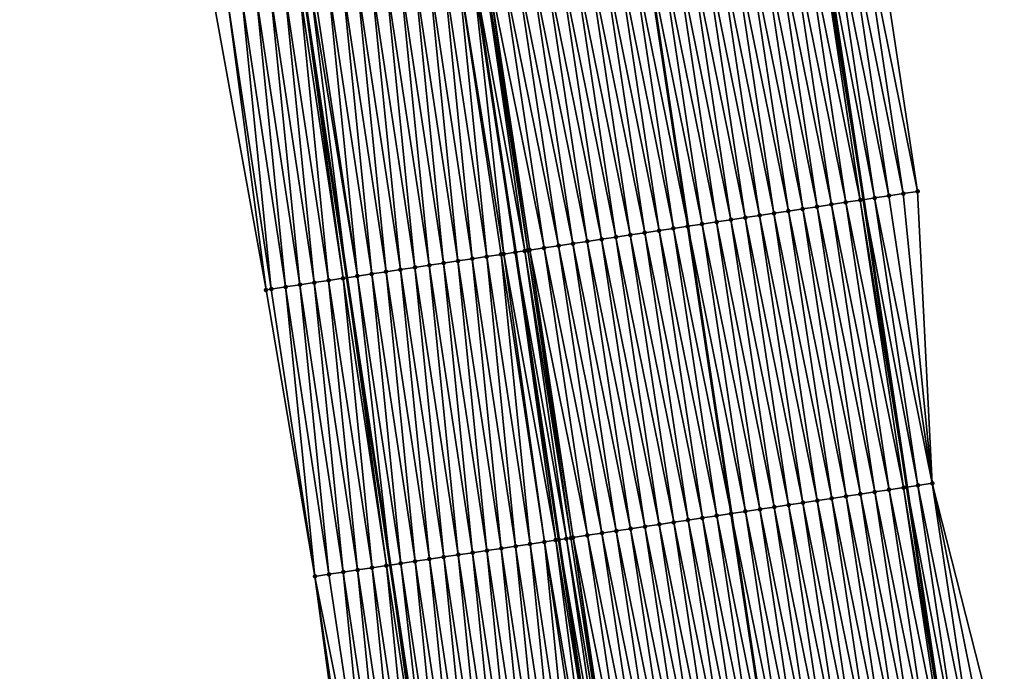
# Model space of a CAD drawing. Header units: feet. Extents: x 2010743 to 2022806, y 818705 to 837694.
# Tile 511 of 531: x 2011152 to 2011220, y 836751 to 836795. Entities that reach past the tile are written whole.
import ezdxf

# ---------------------------------------------------------------- set-up
doc = ezdxf.new("R2010")
doc.units = ezdxf.units.FT
doc.header["$MEASUREMENT"] = 0
for name, color, linetype, lineweight in [('EP_Travel Lane', 172, 'Continuous', 53), ('Road Shots', 141, 'Continuous', 100), ('STRIPING', 60, 'Continuous', 53)]:
    doc.layers.add(name, color=color, linetype=linetype, lineweight=lineweight)
doc.layers.add('I-77-MM17-21_NB-Surface-Border', color=7, linetype='Continuous')
doc.layers.add('I-77-MM17-21_NB-Surface-TIN', color=7, linetype='Continuous')

msp = doc.modelspace()

# ---------------------------------------------------------------- linework, layer by layer
at = {"layer": 'EP_Travel Lane'}
for points in [[(2011143.788, 837198.049, 349.843), (2011147.069, 837178.321, 349.642), (2011150.357, 837158.599, 349.461), (2011153.682, 837138.878, 349.257), (2011156.923, 837119.055, 349.034), (2011160.161, 837099.32, 348.841), (2011163.4, 837079.585, 348.559), (2011166.638, 837059.851, 348.291), (2011169.862, 837040.081, 348.042), (2011173.062, 837020.341, 347.773), (2011176.262, 837000.6, 347.535), (2011179.462, 836980.859, 347.267), (2011182.633, 836961.039, 346.971), (2011185.763, 836941.289, 346.625), (2011188.893, 836921.539, 346.26), (2011192.023, 836901.788, 345.91), (2011195.122, 836881.965, 345.542), (2011198.181, 836862.203, 345.228), (2011201.241, 836842.441, 344.868), (2011204.3, 836822.68, 344.507), (2011207.331, 836802.814, 344.144), (2011210.314, 836783.042, 343.765), (2011213.298, 836763.269, 343.41), (2011216.281, 836743.496, 343.031)], [(2011108.363, 837192.113, 350.139), (2011111.65, 837172.386, 349.935), (2011114.945, 837152.658, 349.739), (2011118.273, 837132.938, 349.54), (2011121.479, 837113.254, 349.314), (2011124.707, 837093.517, 349.075), (2011127.936, 837073.781, 348.829), (2011131.164, 837054.045, 348.582), (2011134.373, 837034.327, 348.314), (2011137.571, 837014.586, 348.052), (2011140.77, 836994.845, 347.804), (2011143.968, 836975.104, 347.527), (2011147.12, 836955.404, 347.217), (2011150.252, 836935.654, 346.875), (2011153.383, 836915.904, 346.53), (2011156.515, 836896.153, 346.174), (2011159.598, 836876.438, 345.825), (2011162.658, 836856.676, 345.491), (2011165.717, 836836.915, 345.115), (2011168.776, 836817.153, 344.77), (2011171.783, 836797.445, 344.426), (2011174.766, 836777.672, 344.066), (2011177.75, 836757.9, 343.675), (2011180.733, 836738.127, 343.324)]]:
    msp.add_polyline3d(points, dxfattribs=at)
at = {"layer": 'I-77-MM17-21_NB-Surface-Border', "color": 3, "linetype": 'Continuous', "lineweight": -3}
for points in [[(2011145.518, 837198.339, 349.784), (2011147.835, 837178.45, 349.618), (2011153.111, 837159.062, 349.356), (2011158.39, 837139.67, 349.073), (2011161.623, 837119.826, 348.847), (2011164.852, 837100.089, 348.658), (2011169.067, 837080.515, 348.34), (2011172.295, 837060.779, 348.069), (2011174.527, 837040.84, 347.854), (2011177.726, 837021.099, 347.597), (2011179.938, 837001.197, 347.389), (2011183.137, 836981.457, 347.116), (2011185.322, 836961.468, 346.865), (2011189.441, 836941.875, 346.483), (2011193.561, 836922.282, 346.084), (2011196.692, 836902.532, 345.727), (2011199.802, 836882.695, 345.372), (2011202.873, 836862.935, 345.041), (2011205.945, 836843.176, 344.693), (2011209.017, 836823.416, 344.338), (2011211.067, 836803.381, 344.006), (2011214.051, 836783.608, 343.64), (2011215.057, 836763.535, 343.352), (2011220.018, 836744.062, 342.899)], [(2011175.237, 836737.301, 343.153), (2011172.565, 836757.121, 343.523), (2011169.2, 836776.836, 343.883), (2011165.637, 836796.522, 344.222), (2011162.404, 836816.167, 344.551), (2011159.503, 836835.952, 344.909), (2011156.432, 836855.712, 345.281), (2011153.36, 836875.472, 345.621), (2011150.273, 836895.167, 345.971), (2011147.826, 836915.026, 346.352), (2011144.681, 836934.774, 346.691), (2011141.799, 836954.564, 347.041), (2011138.69, 836974.251, 347.355)]]:
    msp.add_polyline3d(points, dxfattribs=at)
at = {"layer": 'I-77-MM17-21_NB-Surface-TIN', "color": 128, "linetype": 'Continuous', "lineweight": -3}
for points in [[(2011214.051, 836783.608, 343.64), (2011211.067, 836803.381, 344.006), (2011210.078, 836803.231, 344.046)], [(2011209.107, 836782.859, 343.792), (2011206.123, 836802.632, 344.174), (2011205.135, 836802.482, 344.189)], [(2011210.096, 836783.009, 343.77), (2011207.112, 836802.781, 344.151), (2011206.123, 836802.632, 344.174)], [(2011209.107, 836782.859, 343.792), (2011210.096, 836783.009, 343.77), (2011206.123, 836802.632, 344.174)], [(2011207.112, 836802.781, 344.151), (2011210.314, 836783.042, 343.765), (2011207.331, 836802.814, 344.144)], [(2011210.096, 836783.009, 343.77), (2011210.314, 836783.042, 343.765), (2011207.112, 836802.781, 344.151)], [(2011211.084, 836783.158, 343.746), (2011208.101, 836802.931, 344.121), (2011207.331, 836802.814, 344.144)], [(2011211.084, 836783.158, 343.746), (2011207.331, 836802.814, 344.144), (2011210.314, 836783.042, 343.765)], [(2011212.073, 836783.308, 343.716), (2011209.09, 836803.081, 344.086), (2011208.101, 836802.931, 344.121)], [(2011211.084, 836783.158, 343.746), (2011212.073, 836783.308, 343.716), (2011208.101, 836802.931, 344.121)], [(2011213.062, 836783.458, 343.68), (2011210.078, 836803.231, 344.046), (2011209.09, 836803.081, 344.086)], [(2011212.073, 836783.308, 343.716), (2011213.062, 836783.458, 343.68), (2011209.09, 836803.081, 344.086)], [(2011213.062, 836783.458, 343.68), (2011214.051, 836783.608, 343.64), (2011210.078, 836803.231, 344.046)], [(2011205.152, 836782.261, 343.851), (2011202.168, 836802.034, 344.231), (2011201.18, 836801.884, 344.246)], [(2011206.141, 836782.411, 343.837), (2011203.157, 836802.183, 344.219), (2011202.168, 836802.034, 344.231)], [(2011205.152, 836782.261, 343.851), (2011206.141, 836782.411, 343.837), (2011202.168, 836802.034, 344.231)], [(2011207.129, 836782.56, 343.825), (2011204.146, 836802.333, 344.205), (2011203.157, 836802.183, 344.219)], [(2011206.141, 836782.411, 343.837), (2011207.129, 836782.56, 343.825), (2011203.157, 836802.183, 344.219)], [(2011208.118, 836782.71, 343.811), (2011205.135, 836802.482, 344.189), (2011204.146, 836802.333, 344.205)], [(2011207.129, 836782.56, 343.825), (2011208.118, 836782.71, 343.811), (2011204.146, 836802.333, 344.205)], [(2011208.118, 836782.71, 343.811), (2011209.107, 836782.859, 343.792), (2011205.135, 836802.482, 344.189)], [(2011200.208, 836781.514, 343.925), (2011197.224, 836801.286, 344.307), (2011196.236, 836801.137, 344.329)], [(2011201.197, 836781.663, 343.907), (2011198.213, 836801.436, 344.289), (2011197.224, 836801.286, 344.307)], [(2011200.208, 836781.514, 343.925), (2011201.197, 836781.663, 343.907), (2011197.224, 836801.286, 344.307)], [(2011202.186, 836781.813, 343.889), (2011199.202, 836801.586, 344.271), (2011198.213, 836801.436, 344.289)], [(2011201.197, 836781.663, 343.907), (2011202.186, 836781.813, 343.889), (2011198.213, 836801.436, 344.289)], [(2011203.174, 836781.962, 343.872), (2011200.191, 836801.735, 344.257), (2011199.202, 836801.586, 344.271)], [(2011202.186, 836781.813, 343.889), (2011203.174, 836781.962, 343.872), (2011199.202, 836801.586, 344.271)], [(2011204.163, 836782.112, 343.86), (2011201.18, 836801.884, 344.246), (2011200.191, 836801.735, 344.257)], [(2011203.174, 836781.962, 343.872), (2011204.163, 836782.112, 343.86), (2011200.191, 836801.735, 344.257)], [(2011204.163, 836782.112, 343.86), (2011205.152, 836782.261, 343.851), (2011201.18, 836801.884, 344.246)], [(2011196.253, 836780.916, 343.995), (2011193.269, 836800.688, 344.377), (2011192.281, 836800.539, 344.391)], [(2011197.242, 836781.065, 343.978), (2011194.258, 836800.838, 344.359), (2011193.269, 836800.688, 344.377)], [(2011196.253, 836780.916, 343.995), (2011197.242, 836781.065, 343.978), (2011193.269, 836800.688, 344.377)], [(2011198.23, 836781.215, 343.957), (2011195.247, 836800.988, 344.335), (2011194.258, 836800.838, 344.359)], [(2011197.242, 836781.065, 343.978), (2011198.23, 836781.215, 343.957), (2011194.258, 836800.838, 344.359)], [(2011195.247, 836800.988, 344.335), (2011198.234, 836781.215, 343.957), (2011195.25, 836800.988, 344.335)], [(2011198.23, 836781.215, 343.957), (2011198.234, 836781.215, 343.957), (2011195.247, 836800.988, 344.335)], [(2011199.219, 836781.364, 343.944), (2011196.236, 836801.137, 344.329), (2011195.25, 836800.988, 344.335)], [(2011199.219, 836781.364, 343.944), (2011195.25, 836800.988, 344.335), (2011198.234, 836781.215, 343.957)], [(2011199.219, 836781.364, 343.944), (2011200.208, 836781.514, 343.925), (2011196.236, 836801.137, 344.329)], [(2011191.309, 836780.168, 344.095), (2011188.326, 836799.941, 344.471), (2011187.337, 836799.791, 344.492)], [(2011192.298, 836780.318, 344.075), (2011189.314, 836800.09, 344.452), (2011188.326, 836799.941, 344.471)], [(2011191.309, 836780.168, 344.095), (2011192.298, 836780.318, 344.075), (2011188.326, 836799.941, 344.471)], [(2011193.287, 836780.467, 344.053), (2011190.303, 836800.24, 344.428), (2011189.314, 836800.09, 344.452)], [(2011192.298, 836780.318, 344.075), (2011193.287, 836780.467, 344.053), (2011189.314, 836800.09, 344.452)], [(2011194.275, 836780.617, 344.032), (2011191.292, 836800.389, 344.409), (2011190.303, 836800.24, 344.428)], [(2011193.287, 836780.467, 344.053), (2011194.275, 836780.617, 344.032), (2011190.303, 836800.24, 344.428)], [(2011195.264, 836780.766, 344.013), (2011192.281, 836800.539, 344.391), (2011191.292, 836800.389, 344.409)], [(2011194.275, 836780.617, 344.032), (2011195.264, 836780.766, 344.013), (2011191.292, 836800.389, 344.409)], [(2011195.264, 836780.766, 344.013), (2011196.253, 836780.916, 343.995), (2011192.281, 836800.539, 344.391)], [(2011187.004, 836779.517, 344.179), (2011184.143, 836799.308, 344.553), (2011183.382, 836799.193, 344.548)], [(2011187.22, 836779.55, 344.179), (2011184.208, 836799.318, 344.552), (2011184.143, 836799.308, 344.553)], [(2011187.004, 836779.517, 344.179), (2011187.22, 836779.55, 344.179), (2011184.143, 836799.308, 344.553)], [(2011187.22, 836779.55, 344.179), (2011184.371, 836799.343, 344.551), (2011184.208, 836799.318, 344.552)], [(2011188.343, 836779.719, 344.161), (2011185.359, 836799.492, 344.533), (2011184.371, 836799.343, 344.551)], [(2011187.22, 836779.55, 344.179), (2011187.354, 836779.57, 344.178), (2011184.371, 836799.343, 344.551)], [(2011187.354, 836779.57, 344.178), (2011188.343, 836779.719, 344.161), (2011184.371, 836799.343, 344.551)], [(2011189.332, 836779.869, 344.14), (2011186.348, 836799.642, 344.513), (2011185.359, 836799.492, 344.533)], [(2011188.343, 836779.719, 344.161), (2011189.332, 836779.869, 344.14), (2011185.359, 836799.492, 344.533)], [(2011190.32, 836780.019, 344.117), (2011187.337, 836799.791, 344.492), (2011186.348, 836799.642, 344.513)], [(2011189.332, 836779.869, 344.14), (2011190.32, 836780.019, 344.117), (2011186.348, 836799.642, 344.513)], [(2011190.32, 836780.019, 344.117), (2011191.309, 836780.168, 344.095), (2011187.337, 836799.791, 344.492)], [(2011181.421, 836778.675, 344.13), (2011179.426, 836798.597, 344.501), (2011178.438, 836798.448, 344.494)], [(2011182.41, 836778.825, 344.138), (2011180.415, 836798.746, 344.514), (2011179.426, 836798.597, 344.501)], [(2011181.421, 836778.675, 344.13), (2011182.41, 836778.825, 344.138), (2011179.426, 836798.597, 344.501)], [(2011183.399, 836778.974, 344.147), (2011181.404, 836798.895, 344.528), (2011180.415, 836798.746, 344.514)], [(2011182.41, 836778.825, 344.138), (2011183.399, 836778.974, 344.147), (2011180.415, 836798.746, 344.514)], [(2011184.388, 836779.123, 344.161), (2011182.393, 836799.044, 344.543), (2011181.404, 836798.895, 344.528)], [(2011183.399, 836778.974, 344.147), (2011184.388, 836779.123, 344.161), (2011181.404, 836798.895, 344.528)], [(2011185.563, 836779.3, 344.177), (2011183.382, 836799.193, 344.548), (2011182.393, 836799.044, 344.543)], [(2011184.388, 836779.123, 344.161), (2011185.377, 836779.271, 344.174), (2011182.393, 836799.044, 344.543)], [(2011185.377, 836779.271, 344.174), (2011185.563, 836779.3, 344.177), (2011182.393, 836799.044, 344.543)], [(2011187.004, 836779.517, 344.179), (2011183.382, 836799.193, 344.548), (2011186.365, 836779.421, 344.179)], [(2011185.563, 836779.3, 344.177), (2011186.365, 836779.421, 344.179), (2011183.382, 836799.193, 344.548)], [(2011177.466, 836778.079, 344.102), (2011175.471, 836798.001, 344.471), (2011174.482, 836797.852, 344.462)], [(2011178.455, 836778.228, 344.111), (2011176.46, 836798.15, 344.478), (2011175.471, 836798.001, 344.471)], [(2011177.466, 836778.079, 344.102), (2011178.455, 836778.228, 344.111), (2011175.471, 836798.001, 344.471)], [(2011179.444, 836778.377, 344.118), (2011177.449, 836798.299, 344.485), (2011176.46, 836798.15, 344.478)], [(2011178.455, 836778.228, 344.111), (2011179.444, 836778.377, 344.118), (2011176.46, 836798.15, 344.478)], [(2011180.432, 836778.526, 344.124), (2011178.438, 836798.448, 344.494), (2011177.449, 836798.299, 344.485)], [(2011179.444, 836778.377, 344.118), (2011180.432, 836778.526, 344.124), (2011177.449, 836798.299, 344.485)], [(2011180.432, 836778.526, 344.124), (2011181.421, 836778.675, 344.13), (2011178.438, 836798.448, 344.494)], [(2011172.522, 836777.335, 344.007), (2011170.527, 836797.256, 344.397), (2011169.538, 836797.108, 344.366)], [(2011173.511, 836777.483, 344.039), (2011171.516, 836797.405, 344.424), (2011170.527, 836797.256, 344.397)], [(2011172.522, 836777.335, 344.007), (2011173.511, 836777.483, 344.039), (2011170.527, 836797.256, 344.397)], [(2011174.499, 836777.632, 344.063), (2011171.783, 836797.445, 344.426), (2011171.516, 836797.405, 344.424)], [(2011173.511, 836777.483, 344.039), (2011174.499, 836777.632, 344.063), (2011171.516, 836797.405, 344.424)], [(2011172.292, 836797.522, 344.429), (2011171.783, 836797.445, 344.426), (2011174.766, 836777.672, 344.066)], [(2011174.499, 836777.632, 344.063), (2011174.766, 836777.672, 344.066), (2011171.783, 836797.445, 344.426)], [(2011175.488, 836777.781, 344.074), (2011172.505, 836797.554, 344.434), (2011172.292, 836797.522, 344.429)], [(2011175.488, 836777.781, 344.074), (2011172.292, 836797.522, 344.429), (2011174.766, 836777.672, 344.066)], [(2011175.488, 836777.781, 344.074), (2011173.493, 836797.703, 344.45), (2011172.505, 836797.554, 344.434)], [(2011176.477, 836777.93, 344.09), (2011174.482, 836797.852, 344.462), (2011173.493, 836797.703, 344.45)], [(2011175.488, 836777.781, 344.074), (2011176.477, 836777.93, 344.09), (2011173.493, 836797.703, 344.45)], [(2011176.477, 836777.93, 344.09), (2011177.466, 836778.079, 344.102), (2011174.482, 836797.852, 344.462)], [(2011169.2, 836776.836, 343.883), (2011166.571, 836796.662, 344.258), (2011165.637, 836796.522, 344.222)], [(2011169.555, 836776.889, 343.896), (2011167.56, 836796.811, 344.293), (2011166.571, 836796.662, 344.258)], [(2011169.2, 836776.836, 343.883), (2011169.555, 836776.889, 343.896), (2011166.571, 836796.662, 344.258)], [(2011170.544, 836777.038, 343.931), (2011168.549, 836796.959, 344.333), (2011167.56, 836796.811, 344.293)], [(2011169.555, 836776.889, 343.896), (2011170.544, 836777.038, 343.931), (2011167.56, 836796.811, 344.293)], [(2011171.533, 836777.186, 343.969), (2011169.538, 836797.108, 344.366), (2011168.549, 836796.959, 344.333)], [(2011170.544, 836777.038, 343.931), (2011171.533, 836777.186, 343.969), (2011168.549, 836796.959, 344.333)], [(2011171.533, 836777.186, 343.969), (2011172.522, 836777.335, 344.007), (2011169.538, 836797.108, 344.366)], [(2011213.079, 836763.236, 343.416), (2011210.096, 836783.009, 343.77), (2011209.107, 836782.859, 343.792)], [(2011210.096, 836783.009, 343.77), (2011213.298, 836763.269, 343.41), (2011210.314, 836783.042, 343.765)], [(2011213.079, 836763.236, 343.416), (2011213.298, 836763.269, 343.41), (2011210.096, 836783.009, 343.77)], [(2011214.068, 836763.385, 343.387), (2011211.084, 836783.158, 343.746), (2011210.314, 836783.042, 343.765)], [(2011214.068, 836763.385, 343.387), (2011210.314, 836783.042, 343.765), (2011213.298, 836763.269, 343.41)], [(2011215.057, 836763.535, 343.352), (2011212.073, 836783.308, 343.716), (2011211.084, 836783.158, 343.746)], [(2011214.068, 836763.385, 343.387), (2011215.057, 836763.535, 343.352), (2011211.084, 836783.158, 343.746)], [(2011215.057, 836763.535, 343.352), (2011213.062, 836783.458, 343.68), (2011212.073, 836783.308, 343.716)], [(2011215.057, 836763.535, 343.352), (2011214.051, 836783.608, 343.64), (2011213.062, 836783.458, 343.68)], [(2011209.124, 836762.638, 343.47), (2011206.141, 836782.411, 343.837), (2011205.152, 836782.261, 343.851)], [(2011210.113, 836762.787, 343.46), (2011207.129, 836782.56, 343.825), (2011206.141, 836782.411, 343.837)], [(2011209.124, 836762.638, 343.47), (2011210.113, 836762.787, 343.46), (2011206.141, 836782.411, 343.837)], [(2011211.102, 836762.937, 343.451), (2011208.118, 836782.71, 343.811), (2011207.129, 836782.56, 343.825)], [(2011210.113, 836762.787, 343.46), (2011211.102, 836762.937, 343.451), (2011207.129, 836782.56, 343.825)], [(2011212.091, 836763.086, 343.438), (2011209.107, 836782.859, 343.792), (2011208.118, 836782.71, 343.811)], [(2011211.102, 836762.937, 343.451), (2011212.091, 836763.086, 343.438), (2011208.118, 836782.71, 343.811)], [(2011212.091, 836763.086, 343.438), (2011213.079, 836763.236, 343.416), (2011209.107, 836782.859, 343.792)], [(2011204.18, 836761.891, 343.536), (2011201.197, 836781.663, 343.907), (2011200.208, 836781.514, 343.925)], [(2011205.169, 836762.04, 343.521), (2011202.186, 836781.813, 343.889), (2011201.197, 836781.663, 343.907)], [(2011204.18, 836761.891, 343.536), (2011205.169, 836762.04, 343.521), (2011201.197, 836781.663, 343.907)], [(2011206.158, 836762.19, 343.506), (2011203.174, 836781.962, 343.872), (2011202.186, 836781.813, 343.889)], [(2011205.169, 836762.04, 343.521), (2011206.158, 836762.19, 343.506), (2011202.186, 836781.813, 343.889)], [(2011207.147, 836762.339, 343.493), (2011204.163, 836782.112, 343.86), (2011203.174, 836781.962, 343.872)], [(2011206.158, 836762.19, 343.506), (2011207.147, 836762.339, 343.493), (2011203.174, 836781.962, 343.872)], [(2011208.135, 836762.489, 343.481), (2011205.152, 836782.261, 343.851), (2011204.163, 836782.112, 343.86)], [(2011207.147, 836762.339, 343.493), (2011208.135, 836762.489, 343.481), (2011204.163, 836782.112, 343.86)], [(2011208.135, 836762.489, 343.481), (2011209.124, 836762.638, 343.47), (2011205.152, 836782.261, 343.851)], [(2011200.225, 836761.293, 343.606), (2011197.242, 836781.065, 343.978), (2011196.253, 836780.916, 343.995)], [(2011201.214, 836761.442, 343.585), (2011198.23, 836781.215, 343.957), (2011197.242, 836781.065, 343.978)], [(2011200.225, 836761.293, 343.606), (2011201.214, 836761.442, 343.585), (2011197.242, 836781.065, 343.978)], [(2011198.23, 836781.215, 343.957), (2011201.218, 836761.443, 343.585), (2011198.234, 836781.215, 343.957)], [(2011201.214, 836761.442, 343.585), (2011201.218, 836761.443, 343.585), (2011198.23, 836781.215, 343.957)], [(2011202.203, 836761.592, 343.571), (2011199.219, 836781.364, 343.944), (2011198.234, 836781.215, 343.957)], [(2011202.203, 836761.592, 343.571), (2011198.234, 836781.215, 343.957), (2011201.218, 836761.443, 343.585)], [(2011203.192, 836761.741, 343.552), (2011200.208, 836781.514, 343.925), (2011199.219, 836781.364, 343.944)], [(2011202.203, 836761.592, 343.571), (2011203.192, 836761.741, 343.552), (2011199.219, 836781.364, 343.944)], [(2011203.192, 836761.741, 343.552), (2011204.18, 836761.891, 343.536), (2011200.208, 836781.514, 343.925)], [(2011195.281, 836760.545, 343.693), (2011192.298, 836780.318, 344.075), (2011191.309, 836780.168, 344.095)], [(2011196.27, 836760.695, 343.671), (2011193.287, 836780.467, 344.053), (2011192.298, 836780.318, 344.075)], [(2011195.281, 836760.545, 343.693), (2011196.27, 836760.695, 343.671), (2011192.298, 836780.318, 344.075)], [(2011197.259, 836760.844, 343.652), (2011194.275, 836780.617, 344.032), (2011193.287, 836780.467, 344.053)], [(2011196.27, 836760.695, 343.671), (2011197.259, 836760.844, 343.652), (2011193.287, 836780.467, 344.053)], [(2011198.248, 836760.994, 343.635), (2011195.264, 836780.766, 344.013), (2011194.275, 836780.617, 344.032)], [(2011197.259, 836760.844, 343.652), (2011198.248, 836760.994, 343.635), (2011194.275, 836780.617, 344.032)], [(2011199.237, 836761.143, 343.621), (2011196.253, 836780.916, 343.995), (2011195.264, 836780.766, 344.013)], [(2011198.248, 836760.994, 343.635), (2011199.237, 836761.143, 343.621), (2011195.264, 836780.766, 344.013)], [(2011199.237, 836761.143, 343.621), (2011200.225, 836761.293, 343.606), (2011196.253, 836780.916, 343.995)], [(2011191.326, 836759.947, 343.772), (2011188.343, 836779.719, 344.161), (2011187.354, 836779.57, 344.178)], [(2011192.315, 836760.096, 343.75), (2011189.332, 836779.869, 344.14), (2011188.343, 836779.719, 344.161)], [(2011191.326, 836759.947, 343.772), (2011192.315, 836760.096, 343.75), (2011188.343, 836779.719, 344.161)], [(2011193.304, 836760.246, 343.729), (2011190.32, 836780.019, 344.117), (2011189.332, 836779.869, 344.14)], [(2011192.315, 836760.096, 343.75), (2011193.304, 836760.246, 343.729), (2011189.332, 836779.869, 344.14)], [(2011194.293, 836760.396, 343.712), (2011191.309, 836780.168, 344.095), (2011190.32, 836780.019, 344.117)], [(2011193.304, 836760.246, 343.729), (2011194.293, 836760.396, 343.712), (2011190.32, 836780.019, 344.117)], [(2011194.293, 836760.396, 343.712), (2011195.281, 836760.545, 343.693), (2011191.309, 836780.168, 344.095)], [(2011185.394, 836759.052, 343.752), (2011183.399, 836778.974, 344.147), (2011182.41, 836778.825, 344.138)], [(2011186.382, 836759.201, 343.76), (2011184.388, 836779.123, 344.161), (2011183.399, 836778.974, 344.147)], [(2011185.394, 836759.052, 343.752), (2011186.382, 836759.201, 343.76), (2011183.399, 836778.974, 344.147)], [(2011187.371, 836759.35, 343.771), (2011185.377, 836779.271, 344.174), (2011184.388, 836779.123, 344.161)], [(2011186.382, 836759.201, 343.76), (2011187.371, 836759.35, 343.771), (2011184.388, 836779.123, 344.161)], [(2011188.36, 836759.499, 343.781), (2011185.563, 836779.3, 344.177), (2011185.377, 836779.271, 344.174)], [(2011187.371, 836759.35, 343.771), (2011188.36, 836759.499, 343.781), (2011185.377, 836779.271, 344.174)], [(2011189.14, 836759.617, 343.786), (2011186.365, 836779.421, 344.179), (2011185.563, 836779.3, 344.177)], [(2011188.36, 836759.499, 343.781), (2011189.14, 836759.617, 343.786), (2011185.563, 836779.3, 344.177)], [(2011189.875, 836759.728, 343.789), (2011187.004, 836779.517, 344.179), (2011186.365, 836779.421, 344.179)], [(2011189.875, 836759.728, 343.789), (2011186.365, 836779.421, 344.179), (2011189.349, 836759.648, 343.787)], [(2011189.14, 836759.617, 343.786), (2011189.349, 836759.648, 343.787), (2011186.365, 836779.421, 344.179)], [(2011190.185, 836759.774, 343.788), (2011187.22, 836779.55, 344.179), (2011187.004, 836779.517, 344.179)], [(2011189.875, 836759.728, 343.789), (2011190.185, 836759.774, 343.788), (2011187.004, 836779.517, 344.179)], [(2011190.338, 836759.797, 343.787), (2011187.354, 836779.57, 344.178), (2011187.22, 836779.55, 344.179)], [(2011190.185, 836759.774, 343.788), (2011190.338, 836759.797, 343.787), (2011187.22, 836779.55, 344.179)], [(2011190.338, 836759.797, 343.787), (2011191.326, 836759.947, 343.772), (2011187.354, 836779.57, 344.178)], [(2011180.449, 836758.307, 343.712), (2011178.455, 836778.228, 344.111), (2011177.466, 836778.079, 344.102)], [(2011181.438, 836758.456, 343.722), (2011179.444, 836778.377, 344.118), (2011178.455, 836778.228, 344.111)], [(2011180.449, 836758.307, 343.712), (2011181.438, 836758.456, 343.722), (2011178.455, 836778.228, 344.111)], [(2011182.427, 836758.605, 343.73), (2011180.432, 836778.526, 344.124), (2011179.444, 836778.377, 344.118)], [(2011181.438, 836758.456, 343.722), (2011182.427, 836758.605, 343.73), (2011179.444, 836778.377, 344.118)], [(2011183.416, 836758.754, 343.736), (2011181.421, 836778.675, 344.13), (2011180.432, 836778.526, 344.124)], [(2011182.427, 836758.605, 343.73), (2011183.416, 836758.754, 343.736), (2011180.432, 836778.526, 344.124)], [(2011184.405, 836758.903, 343.744), (2011182.41, 836778.825, 344.138), (2011181.421, 836778.675, 344.13)], [(2011183.416, 836758.754, 343.736), (2011184.405, 836758.903, 343.744), (2011181.421, 836778.675, 344.13)], [(2011184.405, 836758.903, 343.744), (2011185.394, 836759.052, 343.752), (2011182.41, 836778.825, 344.138)], [(2011176.494, 836757.711, 343.65), (2011174.499, 836777.632, 344.063), (2011173.511, 836777.483, 344.039)], [(2011177.483, 836757.86, 343.671), (2011174.766, 836777.672, 344.066), (2011174.499, 836777.632, 344.063)], [(2011176.494, 836757.711, 343.65), (2011177.483, 836757.86, 343.671), (2011174.499, 836777.632, 344.063)], [(2011175.488, 836777.781, 344.074), (2011174.766, 836777.672, 344.066), (2011177.75, 836757.9, 343.675)], [(2011177.483, 836757.86, 343.671), (2011177.75, 836757.9, 343.675), (2011174.766, 836777.672, 344.066)], [(2011178.472, 836758.009, 343.686), (2011176.477, 836777.93, 344.09), (2011175.488, 836777.781, 344.074)], [(2011178.472, 836758.009, 343.686), (2011175.488, 836777.781, 344.074), (2011177.75, 836757.9, 343.675)], [(2011179.461, 836758.158, 343.701), (2011177.466, 836778.079, 344.102), (2011176.477, 836777.93, 344.09)], [(2011178.472, 836758.009, 343.686), (2011179.461, 836758.158, 343.701), (2011176.477, 836777.93, 344.09)], [(2011179.461, 836758.158, 343.701), (2011180.449, 836758.307, 343.712), (2011177.466, 836778.079, 344.102)], [(2011172.565, 836757.121, 343.523), (2011169.555, 836776.889, 343.896), (2011169.2, 836776.836, 343.883)], [(2011172.565, 836757.121, 343.523), (2011170.544, 836777.038, 343.931), (2011169.555, 836776.889, 343.896)], [(2011173.527, 836757.265, 343.556), (2011171.533, 836777.186, 343.969), (2011170.544, 836777.038, 343.931)], [(2011172.565, 836757.121, 343.523), (2011173.527, 836757.265, 343.556), (2011170.544, 836777.038, 343.931)], [(2011174.516, 836757.414, 343.594), (2011172.522, 836777.335, 344.007), (2011171.533, 836777.186, 343.969)], [(2011173.527, 836757.265, 343.556), (2011174.516, 836757.414, 343.594), (2011171.533, 836777.186, 343.969)], [(2011175.505, 836757.562, 343.625), (2011173.511, 836777.483, 344.039), (2011172.522, 836777.335, 344.007)], [(2011174.516, 836757.414, 343.594), (2011175.505, 836757.562, 343.625), (2011172.522, 836777.335, 344.007)], [(2011175.505, 836757.562, 343.625), (2011176.494, 836757.711, 343.65), (2011173.511, 836777.483, 344.039)], [(2011217.052, 836743.613, 343.003), (2011214.068, 836763.385, 343.387), (2011213.298, 836763.269, 343.41)], [(2011218.04, 836743.763, 342.968), (2011215.057, 836763.535, 343.352), (2011214.068, 836763.385, 343.387)], [(2011217.052, 836743.613, 343.003), (2011218.04, 836743.763, 342.968), (2011214.068, 836763.385, 343.387)], [(2011218.04, 836743.763, 342.968), (2011219.029, 836743.913, 342.934), (2011215.057, 836763.535, 343.352)], [(2011219.029, 836743.913, 342.934), (2011220.018, 836744.062, 342.899), (2011215.057, 836763.535, 343.352)], [(2011212.108, 836742.865, 343.128), (2011209.124, 836762.638, 343.47), (2011208.135, 836762.489, 343.481)], [(2011213.097, 836743.014, 343.111), (2011210.113, 836762.787, 343.46), (2011209.124, 836762.638, 343.47)], [(2011212.108, 836742.865, 343.128), (2011213.097, 836743.014, 343.111), (2011209.124, 836762.638, 343.47)], [(2011214.085, 836743.164, 343.091), (2011211.102, 836762.937, 343.451), (2011210.113, 836762.787, 343.46)], [(2011213.097, 836743.014, 343.111), (2011214.085, 836743.164, 343.091), (2011210.113, 836762.787, 343.46)], [(2011215.074, 836743.313, 343.068), (2011212.091, 836763.086, 343.438), (2011211.102, 836762.937, 343.451)], [(2011214.085, 836743.164, 343.091), (2011215.074, 836743.313, 343.068), (2011211.102, 836762.937, 343.451)], [(2011216.063, 836743.463, 343.039), (2011213.079, 836763.236, 343.416), (2011212.091, 836763.086, 343.438)], [(2011215.074, 836743.313, 343.068), (2011216.063, 836743.463, 343.039), (2011212.091, 836763.086, 343.438)], [(2011213.079, 836763.236, 343.416), (2011216.281, 836743.496, 343.031), (2011213.298, 836763.269, 343.41)], [(2011216.063, 836743.463, 343.039), (2011216.281, 836743.496, 343.031), (2011213.079, 836763.236, 343.416)], [(2011217.052, 836743.613, 343.003), (2011213.298, 836763.269, 343.41), (2011216.281, 836743.496, 343.031)], [(2011208.153, 836742.267, 343.181), (2011205.169, 836762.04, 343.521), (2011204.18, 836761.891, 343.536)], [(2011209.142, 836742.416, 343.165), (2011206.158, 836762.19, 343.506), (2011205.169, 836762.04, 343.521)], [(2011208.153, 836742.267, 343.181), (2011209.142, 836742.416, 343.165), (2011205.169, 836762.04, 343.521)], [(2011210.13, 836742.566, 343.152), (2011207.147, 836762.339, 343.493), (2011206.158, 836762.19, 343.506)], [(2011209.142, 836742.416, 343.165), (2011210.13, 836742.566, 343.152), (2011206.158, 836762.19, 343.506)], [(2011211.119, 836742.715, 343.14), (2011208.135, 836762.489, 343.481), (2011207.147, 836762.339, 343.493)], [(2011210.13, 836742.566, 343.152), (2011211.119, 836742.715, 343.14), (2011207.147, 836762.339, 343.493)], [(2011211.119, 836742.715, 343.14), (2011212.108, 836742.865, 343.128), (2011208.135, 836762.489, 343.481)], [(2011203.209, 836741.519, 343.27), (2011200.225, 836761.293, 343.606), (2011199.237, 836761.143, 343.621)], [(2011204.198, 836741.669, 343.254), (2011201.214, 836761.442, 343.585), (2011200.225, 836761.293, 343.606)], [(2011203.209, 836741.519, 343.27), (2011204.198, 836741.669, 343.254), (2011200.225, 836761.293, 343.606)], [(2011201.214, 836761.442, 343.585), (2011204.201, 836741.669, 343.254), (2011201.218, 836761.443, 343.585)], [(2011204.198, 836741.669, 343.254), (2011204.201, 836741.669, 343.254), (2011201.214, 836761.442, 343.585)], [(2011205.186, 836741.818, 343.236), (2011202.203, 836761.592, 343.571), (2011201.218, 836761.443, 343.585)], [(2011205.186, 836741.818, 343.236), (2011201.218, 836761.443, 343.585), (2011204.201, 836741.669, 343.254)], [(2011206.175, 836741.968, 343.215), (2011203.192, 836761.741, 343.552), (2011202.203, 836761.592, 343.571)], [(2011205.186, 836741.818, 343.236), (2011206.175, 836741.968, 343.215), (2011202.203, 836761.592, 343.571)], [(2011207.164, 836742.117, 343.198), (2011204.18, 836761.891, 343.536), (2011203.192, 836761.741, 343.552)], [(2011206.175, 836741.968, 343.215), (2011207.164, 836742.117, 343.198), (2011203.192, 836761.741, 343.552)], [(2011207.164, 836742.117, 343.198), (2011208.153, 836742.267, 343.181), (2011204.18, 836761.891, 343.536)], [(2011199.254, 836740.921, 343.337), (2011196.27, 836760.695, 343.671), (2011195.281, 836760.545, 343.693)], [(2011200.243, 836741.071, 343.318), (2011197.259, 836760.844, 343.652), (2011196.27, 836760.695, 343.671)], [(2011199.254, 836740.921, 343.337), (2011200.243, 836741.071, 343.318), (2011196.27, 836760.695, 343.671)], [(2011201.231, 836741.22, 343.302), (2011198.248, 836760.994, 343.635), (2011197.259, 836760.844, 343.652)], [(2011200.243, 836741.071, 343.318), (2011201.231, 836741.22, 343.302), (2011197.259, 836760.844, 343.652)], [(2011202.22, 836741.37, 343.287), (2011199.237, 836761.143, 343.621), (2011198.248, 836760.994, 343.635)], [(2011201.231, 836741.22, 343.302), (2011202.22, 836741.37, 343.287), (2011198.248, 836760.994, 343.635)], [(2011202.22, 836741.37, 343.287), (2011203.209, 836741.519, 343.27), (2011199.237, 836761.143, 343.621)], [(2011194.31, 836740.173, 343.441), (2011191.326, 836759.947, 343.772), (2011190.338, 836759.797, 343.787)], [(2011195.299, 836740.323, 343.419), (2011192.315, 836760.096, 343.75), (2011191.326, 836759.947, 343.772)], [(2011194.31, 836740.173, 343.441), (2011195.299, 836740.323, 343.419), (2011191.326, 836759.947, 343.772)], [(2011196.288, 836740.473, 343.397), (2011193.304, 836760.246, 343.729), (2011192.315, 836760.096, 343.75)], [(2011195.299, 836740.323, 343.419), (2011196.288, 836740.473, 343.397), (2011192.315, 836760.096, 343.75)], [(2011197.276, 836740.622, 343.377), (2011194.293, 836760.396, 343.712), (2011193.304, 836760.246, 343.729)], [(2011196.288, 836740.473, 343.397), (2011197.276, 836740.622, 343.377), (2011193.304, 836760.246, 343.729)], [(2011198.265, 836740.772, 343.358), (2011195.281, 836760.545, 343.693), (2011194.293, 836760.396, 343.712)], [(2011197.276, 836740.622, 343.377), (2011198.265, 836740.772, 343.358), (2011194.293, 836760.396, 343.712)], [(2011198.265, 836740.772, 343.358), (2011199.254, 836740.921, 343.337), (2011195.281, 836760.545, 343.693)], [(2011189.366, 836739.428, 343.42), (2011187.371, 836759.35, 343.771), (2011186.382, 836759.201, 343.76)], [(2011190.355, 836739.577, 343.434), (2011188.36, 836759.499, 343.781), (2011187.371, 836759.35, 343.771)], [(2011189.366, 836739.428, 343.42), (2011190.355, 836739.577, 343.434), (2011187.371, 836759.35, 343.771)], [(2011191.724, 836739.783, 343.454), (2011189.14, 836759.617, 343.786), (2011188.36, 836759.499, 343.781)], [(2011190.355, 836739.577, 343.434), (2011191.344, 836739.726, 343.45), (2011188.36, 836759.499, 343.781)], [(2011191.344, 836739.726, 343.45), (2011191.724, 836739.783, 343.454), (2011188.36, 836759.499, 343.781)], [(2011189.14, 836759.617, 343.786), (2011192.333, 836739.875, 343.458), (2011189.349, 836759.648, 343.787)], [(2011191.724, 836739.783, 343.454), (2011192.333, 836739.875, 343.458), (2011189.14, 836759.617, 343.786)], [(2011192.803, 836739.946, 343.458), (2011189.875, 836759.728, 343.789), (2011189.349, 836759.648, 343.787)], [(2011192.803, 836739.946, 343.458), (2011189.349, 836759.648, 343.787), (2011192.333, 836739.875, 343.458)], [(2011193.184, 836740.003, 343.457), (2011190.185, 836759.774, 343.788), (2011189.875, 836759.728, 343.789)], [(2011192.803, 836739.946, 343.458), (2011193.184, 836740.003, 343.457), (2011189.875, 836759.728, 343.789)], [(2011193.184, 836740.003, 343.457), (2011190.338, 836759.797, 343.787), (2011190.185, 836759.774, 343.788)], [(2011193.184, 836740.003, 343.457), (2011193.321, 836740.024, 343.456), (2011190.338, 836759.797, 343.787)], [(2011193.321, 836740.024, 343.456), (2011194.31, 836740.173, 343.441), (2011190.338, 836759.797, 343.787)], [(2011184.422, 836738.683, 343.377), (2011182.427, 836758.605, 343.73), (2011181.438, 836758.456, 343.722)], [(2011185.411, 836738.832, 343.385), (2011183.416, 836758.754, 343.736), (2011182.427, 836758.605, 343.73)], [(2011184.422, 836738.683, 343.377), (2011185.411, 836738.832, 343.385), (2011182.427, 836758.605, 343.73)], [(2011186.4, 836738.981, 343.395), (2011184.405, 836758.903, 343.744), (2011183.416, 836758.754, 343.736)], [(2011185.411, 836738.832, 343.385), (2011186.4, 836738.981, 343.395), (2011183.416, 836758.754, 343.736)], [(2011187.388, 836739.13, 343.402), (2011185.394, 836759.052, 343.752), (2011184.405, 836758.903, 343.744)], [(2011186.4, 836738.981, 343.395), (2011187.388, 836739.13, 343.402), (2011184.405, 836758.903, 343.744)], [(2011188.377, 836739.279, 343.409), (2011186.382, 836759.201, 343.76), (2011185.394, 836759.052, 343.752)], [(2011187.388, 836739.13, 343.402), (2011188.377, 836739.279, 343.409), (2011185.394, 836759.052, 343.752)], [(2011188.377, 836739.279, 343.409), (2011189.366, 836739.428, 343.42), (2011186.382, 836759.201, 343.76)], [(2011180.467, 836738.087, 343.319), (2011177.75, 836757.9, 343.675), (2011177.483, 836757.86, 343.671)], [(2011178.472, 836758.009, 343.686), (2011177.75, 836757.9, 343.675), (2011180.733, 836738.127, 343.324)], [(2011180.467, 836738.087, 343.319), (2011180.733, 836738.127, 343.324), (2011177.75, 836757.9, 343.675)], [(2011181.455, 836738.236, 343.335), (2011179.461, 836758.158, 343.701), (2011178.472, 836758.009, 343.686)], [(2011181.455, 836738.236, 343.335), (2011178.472, 836758.009, 343.686), (2011180.733, 836738.127, 343.324)], [(2011182.444, 836738.385, 343.354), (2011180.449, 836758.307, 343.712), (2011179.461, 836758.158, 343.701)], [(2011181.455, 836738.236, 343.335), (2011182.444, 836738.385, 343.354), (2011179.461, 836758.158, 343.701)], [(2011183.433, 836738.534, 343.368), (2011181.438, 836758.456, 343.722), (2011180.449, 836758.307, 343.712)], [(2011182.444, 836738.385, 343.354), (2011183.433, 836738.534, 343.368), (2011180.449, 836758.307, 343.712)], [(2011183.433, 836738.534, 343.368), (2011184.422, 836738.683, 343.377), (2011181.438, 836758.456, 343.722)], [(2011176.511, 836737.492, 343.199), (2011173.527, 836757.265, 343.556), (2011172.565, 836757.121, 343.523)], [(2011176.511, 836737.492, 343.199), (2011174.516, 836757.414, 343.594), (2011173.527, 836757.265, 343.556)], [(2011177.5, 836737.641, 343.239), (2011175.505, 836757.562, 343.625), (2011174.516, 836757.414, 343.594)], [(2011176.511, 836737.492, 343.199), (2011177.5, 836737.641, 343.239), (2011174.516, 836757.414, 343.594)], [(2011178.489, 836737.789, 343.272), (2011176.494, 836757.711, 343.65), (2011175.505, 836757.562, 343.625)], [(2011177.5, 836737.641, 343.239), (2011178.489, 836737.789, 343.272), (2011175.505, 836757.562, 343.625)], [(2011179.478, 836737.938, 343.299), (2011177.483, 836757.86, 343.671), (2011176.494, 836757.711, 343.65)], [(2011178.489, 836737.789, 343.272), (2011179.478, 836737.938, 343.299), (2011176.494, 836757.711, 343.65)], [(2011179.478, 836737.938, 343.299), (2011180.467, 836738.087, 343.319), (2011177.483, 836757.86, 343.671)], [(2011175.237, 836737.301, 343.153), (2011175.522, 836737.344, 343.163), (2011172.565, 836757.121, 343.523)], [(2011175.522, 836737.344, 343.163), (2011176.511, 836737.492, 343.199), (2011172.565, 836757.121, 343.523)]]:
    msp.add_3dface(points, dxfattribs=at)
at = {"layer": 'Road Shots', "lineweight": 100}
for p in [(2011210.096, 836783.009, 343.77), (2011211.084, 836783.158, 343.746), (2011212.073, 836783.308, 343.716), (2011213.062, 836783.458, 343.68), (2011214.051, 836783.608, 343.64), (2011206.141, 836782.411, 343.837), (2011207.129, 836782.56, 343.825), (2011208.118, 836782.71, 343.811), (2011209.107, 836782.859, 343.792), (2011201.197, 836781.663, 343.907), (2011202.186, 836781.813, 343.889), (2011203.174, 836781.962, 343.872), (2011204.163, 836782.112, 343.86), (2011205.152, 836782.261, 343.851), (2011197.242, 836781.065, 343.978), (2011198.23, 836781.215, 343.957), (2011199.219, 836781.364, 343.944), (2011200.208, 836781.514, 343.925), (2011192.298, 836780.318, 344.075), (2011193.287, 836780.467, 344.053), (2011194.275, 836780.617, 344.032), (2011195.264, 836780.766, 344.013), (2011196.253, 836780.916, 343.995), (2011188.343, 836779.719, 344.161), (2011189.332, 836779.869, 344.14), (2011190.32, 836780.019, 344.117), (2011191.309, 836780.168, 344.095), (2011183.399, 836778.974, 344.147), (2011184.388, 836779.123, 344.161), (2011185.377, 836779.271, 344.174), (2011185.563, 836779.3, 344.177), (2011186.365, 836779.421, 344.179), (2011187.004, 836779.517, 344.179), (2011187.22, 836779.55, 344.179), (2011187.354, 836779.57, 344.178), (2011178.455, 836778.228, 344.111), (2011179.444, 836778.377, 344.118), (2011180.432, 836778.526, 344.124), (2011181.421, 836778.675, 344.13), (2011182.41, 836778.825, 344.138), (2011174.499, 836777.632, 344.063), (2011175.488, 836777.781, 344.074), (2011176.477, 836777.93, 344.09), (2011177.466, 836778.079, 344.102), (2011169.555, 836776.889, 343.896), (2011170.544, 836777.038, 343.931), (2011171.533, 836777.186, 343.969), (2011172.522, 836777.335, 344.007), (2011173.511, 836777.483, 344.039), (2011169.2, 836776.836, 343.883), (2011214.068, 836763.385, 343.387), (2011215.057, 836763.535, 343.352), (2011209.124, 836762.638, 343.47), (2011210.113, 836762.787, 343.46), (2011211.102, 836762.937, 343.451), (2011212.091, 836763.086, 343.438), (2011213.079, 836763.236, 343.416), (2011205.169, 836762.04, 343.521), (2011206.158, 836762.19, 343.506), (2011207.147, 836762.339, 343.493), (2011208.135, 836762.489, 343.481), (2011200.225, 836761.293, 343.606), (2011201.214, 836761.442, 343.585), (2011202.203, 836761.592, 343.571), (2011203.192, 836761.741, 343.552), (2011204.18, 836761.891, 343.536), (2011196.27, 836760.695, 343.671), (2011197.259, 836760.844, 343.652), (2011198.248, 836760.994, 343.635), (2011199.237, 836761.143, 343.621), (2011191.326, 836759.947, 343.772), (2011192.315, 836760.096, 343.75), (2011193.304, 836760.246, 343.729), (2011194.293, 836760.396, 343.712), (2011195.281, 836760.545, 343.693), (2011187.371, 836759.35, 343.771), (2011188.36, 836759.499, 343.781), (2011189.14, 836759.617, 343.786), (2011189.349, 836759.648, 343.787), (2011189.875, 836759.728, 343.789), (2011190.185, 836759.774, 343.788), (2011190.338, 836759.797, 343.787), (2011182.427, 836758.605, 343.73), (2011183.416, 836758.754, 343.736), (2011184.405, 836758.903, 343.744), (2011185.394, 836759.052, 343.752), (2011186.382, 836759.201, 343.76), (2011178.472, 836758.009, 343.686), (2011179.461, 836758.158, 343.701), (2011180.449, 836758.307, 343.712), (2011181.438, 836758.456, 343.722), (2011173.527, 836757.265, 343.556), (2011174.516, 836757.414, 343.594), (2011175.505, 836757.562, 343.625), (2011176.494, 836757.711, 343.65), (2011177.483, 836757.86, 343.671), (2011172.565, 836757.121, 343.523)]:
    msp.add_point(p, dxfattribs=at)
at = {"layer": 'STRIPING'}
for points in [[(2011131.757, 837196.032, 350.08), (2011135.05, 837176.306, 349.881), (2011138.349, 837156.583, 349.708), (2011141.673, 837136.862, 349.483), (2011144.897, 837117.085, 349.242), (2011148.125, 837097.349, 349.021), (2011151.353, 837077.612, 348.784), (2011154.582, 837057.876, 348.537), (2011157.797, 837038.123, 348.276), (2011160.997, 837018.382, 348.01), (2011164.196, 836998.641, 347.774), (2011167.395, 836978.901, 347.488), (2011170.56, 836959.122, 347.172), (2011173.692, 836939.371, 346.826), (2011176.823, 836919.621, 346.487), (2011179.955, 836899.871, 346.118), (2011183.049, 836880.084, 345.755), (2011186.109, 836860.322, 345.438), (2011189.168, 836840.561, 345.072), (2011192.228, 836820.8, 344.699), (2011195.25, 836800.988, 344.335), (2011198.234, 836781.215, 343.957), (2011201.218, 836761.443, 343.585), (2011204.201, 836741.669, 343.254)], [(2011119.876, 837194.041, 350.275), (2011123.179, 837174.316, 350.075), (2011126.484, 837154.592, 349.884), (2011129.791, 837134.868, 349.674), (2011133.005, 837115.138, 349.433), (2011136.233, 837095.401, 349.219), (2011139.461, 837075.665, 348.956), (2011142.69, 837055.929, 348.721), (2011145.902, 837036.193, 348.463), (2011149.101, 837016.452, 348.205), (2011152.3, 836996.711, 347.952), (2011155.498, 836976.971, 347.679), (2011158.657, 836957.231, 347.357), (2011161.788, 836937.481, 347.003), (2011164.92, 836917.73, 346.666), (2011168.052, 836897.98, 346.308), (2011171.147, 836878.231, 345.946), (2011174.219, 836858.471, 345.631), (2011177.291, 836838.712, 345.251), (2011180.362, 836818.952, 344.896), (2011183.382, 836799.193, 344.548), (2011186.365, 836779.421, 344.179), (2011189.349, 836759.648, 343.787), (2011192.333, 836739.875, 343.458)]]:
    msp.add_polyline3d(points, dxfattribs=at)

doc.saveas('drawing.dxf')
